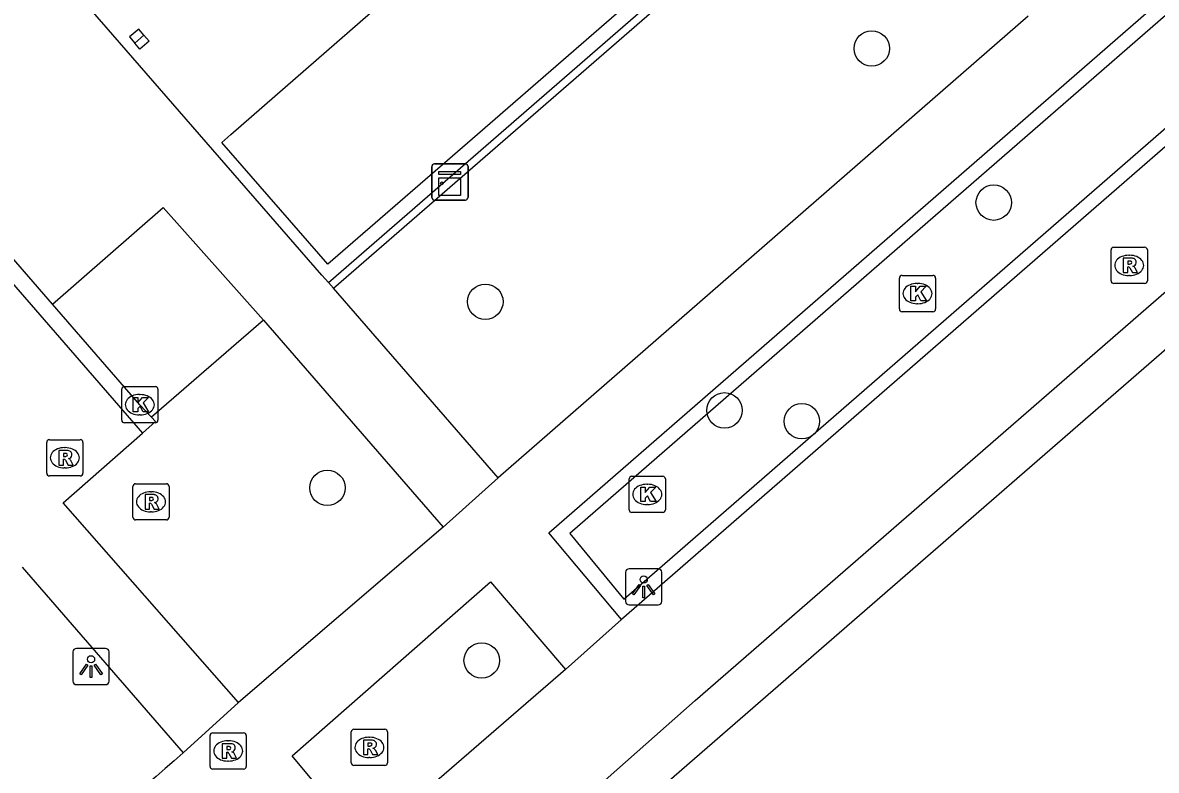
# Model space of a CAD drawing. Extents: x 155888 to 156864, y 383882 to 384671.
# Drawn here: x 156165.47 to 156196.77, y 384007.22 to 384027.85 of the extents above; entities that cross this region are included whole.
import ezdxf

# ---------------------------------------------------------------- set-up
doc = ezdxf.new("R2010")
doc.units = 0
for name, color, linetype in [('IMGEO_Boom', 7, 'Continuous'), ('IMGEO_Fietspad_gesloten', 7, 'Continuous'), ('IMGEO_Greppel_droge_sloot', 7, 'Continuous'), ('IMGEO_Groenvoorziening', 7, 'Continuous'), ('IMGEO_Haag', 7, 'Continuous'), ('IMGEO_Kast', 7, 'Continuous'), ('IMGEO_Kolk', 7, 'Continuous'), ('IMGEO_Lichtpunt', 7, 'Continuous'), ('IMGEO_Pand', 7, 'Continuous'), ('IMGEO_Rijbaan_lokaal_open', 7, 'Continuous'), ('IMGEO_Rioolput', 7, 'Continuous'), ('IMGEO_Voetpad_open', 7, 'Continuous')]:
    doc.layers.add(name, color=color, linetype=linetype)

msp = doc.modelspace()

# ---------------------------------------------------------------- linework, layer by layer
at = {"layer": 'IMGEO_Boom'}
for centre in [(156188.913, 384027.143), (156192.28, 384022.888), (156178.245, 384020.152), (156184.848, 384017.154), (156186.984, 384016.853), (156173.885, 384015.015), (156178.145, 384010.251)]:
    msp.add_circle(centre, 0.489, dxfattribs=at)
at = {"layer": 'IMGEO_Fietspad_gesloten'}
for points in [[(156171.742, 383998.278), (156173.703, 384000), (156184.035, 384009.147), (156225.091, 384044.821), (156232.142, 384050.972), (156265.486, 384080.026), (156271.299, 384085.055)], [(156221.532, 384045.745), (156182.003, 384011.384)], [(156182.003, 384011.384), (156180.455, 384010.006)], [(156180.455, 384010.006), (156174.916, 384005.204)]]:
    msp.add_lwpolyline(points, dxfattribs=at)
at = {"layer": 'IMGEO_Greppel_droge_sloot'}
msp.add_lwpolyline([(156218.197, 384046.474), (156180.575, 384013.751), (156182.073, 384011.941), (156219.774, 384044.732)], dxfattribs=at)
at = {"layer": 'IMGEO_Groenvoorziening'}
msp.add_lwpolyline([(156172.117, 384019.644), (156169.031, 384016.963)], dxfattribs=at)
at = {"layer": 'IMGEO_Haag'}
for points in [[(156269.034, 384081.375), (156170.141, 383995.483), (156169.903, 383993.69)], [(156173.912, 384020.686), (156188.42, 384033.29)], [(156174.052, 384020.525), (156188.565, 384033.132)]]:
    msp.add_lwpolyline(points, dxfattribs=at)
at = {"layer": 'IMGEO_Kast'}
for p, q in [((156176.768, 384023.031), (156176.768, 384023.872)), ((156176.768, 384023.872), (156176.768, 384023.031)), ((156176.843, 384023.956), (156177.684, 384023.956)), ((156177.684, 384023.956), (156176.843, 384023.956)), ((156177.768, 384023.881), (156177.768, 384023.04)), ((156177.768, 384023.04), (156177.768, 384023.881)), ((156177.693, 384022.956), (156176.852, 384022.956)), ((156176.852, 384022.956), (156177.693, 384022.956))]:
    msp.add_line(p, q, dxfattribs=at)
for points in [[(156176.963, 384023.746), (156177.563, 384023.746), (156177.563, 384023.661), (156176.963, 384023.661), (156176.963, 384023.746)], [(156176.963, 384023.571), (156177.563, 384023.571), (156177.563, 384023.082), (156176.963, 384023.082), (156176.963, 384023.571)]]:
    msp.add_lwpolyline(points, dxfattribs=at)
msp.add_circle((156177.047, 384023.42), 0.0377, dxfattribs=at)
for centre, start, end in [((156176.846, 384023.878), 92.4484, 184.2845), ((156176.846, 384023.878), 92.4484, 184.2845), ((156177.69, 384023.878), 2.4484, 94.2845), ((156177.69, 384023.878), 2.4484, 94.2845), ((156176.846, 384023.034), 182.4484, 274.2845), ((156176.846, 384023.034), 182.4484, 274.2845), ((156177.69, 384023.034), 272.4484, 4.2845), ((156177.69, 384023.034), 272.4484, 4.2845)]:
    msp.add_arc(centre, 0.0779, start, end, dxfattribs=at)
at = {"layer": 'IMGEO_Kolk'}
for p, q in [((156189.675, 384019.952), (156189.675, 384020.804)), ((156189.75, 384020.878), (156190.602, 384020.878)), ((156190.676, 384020.804), (156190.676, 384019.952)), ((156190.163, 384020.658), (156190.188, 384020.658)), ((156190.602, 384019.878), (156189.75, 384019.878)), ((156190.186, 384020.098), (156190.161, 384020.098)), ((156168.206, 384016.884), (156168.206, 384017.736)), ((156168.281, 384017.81), (156169.133, 384017.81)), ((156169.207, 384017.736), (156169.207, 384016.884)), ((156168.694, 384017.59), (156168.719, 384017.59)), ((156168.717, 384017.03), (156168.692, 384017.03)), ((156169.133, 384016.81), (156168.281, 384016.81)), ((156182.215, 384014.408), (156182.215, 384015.26)), ((156182.29, 384015.334), (156183.142, 384015.334)), ((156182.703, 384015.114), (156182.728, 384015.114)), ((156183.216, 384015.26), (156183.216, 384014.408)), ((156182.726, 384014.554), (156182.701, 384014.554)), ((156183.142, 384014.334), (156182.29, 384014.334))]:
    msp.add_line(p, q, dxfattribs=at)
for points in [[(156189.675, 384019.952), (156189.675, 384020.804)], [(156189.75, 384020.878), (156190.602, 384020.878)], [(156190.676, 384020.804), (156190.676, 384019.952)], [(156189.996, 384020.578), (156190.119, 384020.578), (156190.119, 384020.427), (156190.249, 384020.578), (156190.413, 384020.578), (156190.267, 384020.427), (156190.42, 384020.178), (156190.268, 384020.178), (156190.183, 384020.342), (156190.119, 384020.275), (156190.119, 384020.178), (156189.996, 384020.178), (156189.996, 384020.578)], [(156190.602, 384019.878), (156189.75, 384019.878)], [(156168.206, 384016.884), (156168.206, 384017.736)], [(156168.281, 384017.81), (156169.133, 384017.81)], [(156169.207, 384017.736), (156169.207, 384016.884)], [(156168.527, 384017.51), (156168.65, 384017.51), (156168.65, 384017.359), (156168.78, 384017.51), (156168.944, 384017.51), (156168.798, 384017.359), (156168.951, 384017.11), (156168.799, 384017.11), (156168.714, 384017.274), (156168.65, 384017.207), (156168.65, 384017.11), (156168.527, 384017.11), (156168.527, 384017.51)], [(156169.133, 384016.81), (156168.281, 384016.81)], [(156182.215, 384014.408), (156182.215, 384015.26)], [(156182.29, 384015.334), (156183.142, 384015.334)], [(156183.216, 384015.26), (156183.216, 384014.408)], [(156182.536, 384015.034), (156182.659, 384015.034), (156182.659, 384014.883), (156182.789, 384015.034), (156182.953, 384015.034), (156182.807, 384014.883), (156182.96, 384014.634), (156182.808, 384014.634), (156182.723, 384014.798), (156182.659, 384014.731), (156182.659, 384014.634), (156182.536, 384014.634), (156182.536, 384015.034)], [(156183.142, 384014.334), (156182.29, 384014.334)]]:
    msp.add_lwpolyline(points, dxfattribs=at)
for centre, start, end in [((156189.752, 384020.802), 91.552, 178.448), ((156189.752, 384020.802), 91.552, 178.448), ((156190.6, 384020.802), 1.552, 88.448), ((156190.6, 384020.802), 1.552, 88.448), ((156189.752, 384019.954), 181.552, 268.448), ((156189.752, 384019.954), 181.552, 268.448), ((156190.6, 384019.954), 271.552, 358.448), ((156190.6, 384019.954), 271.552, 358.448), ((156168.283, 384017.734), 91.552, 178.448), ((156168.283, 384017.734), 91.552, 178.448), ((156169.131, 384017.734), 1.552, 88.448), ((156169.131, 384017.734), 1.552, 88.448), ((156168.283, 384016.886), 181.552, 268.448), ((156168.283, 384016.886), 181.552, 268.448), ((156169.131, 384016.886), 271.552, 358.448), ((156169.131, 384016.886), 271.552, 358.448), ((156182.292, 384015.258), 91.552, 178.448), ((156182.292, 384015.258), 91.552, 178.448), ((156183.14, 384015.258), 1.552, 88.448), ((156183.14, 384015.258), 1.552, 88.448), ((156182.292, 384014.41), 181.552, 268.448), ((156182.292, 384014.41), 181.552, 268.448), ((156183.14, 384014.41), 271.552, 358.448), ((156183.14, 384014.41), 271.552, 358.448)]:
    msp.add_arc(centre, 0.0765, start, end, dxfattribs=at)
for centre, major_axis, ratio, start_param, end_param in [((156190.162, 384020.378), (-0.387, 0.002), 0.722429, 4.712389, 7.853982), ((156190.187, 384020.378), (-0.39, 0.002), 0.717154, 1.570796, 4.712389), ((156168.693, 384017.31), (-0.387, 0.002), 0.722429, 4.712389, 7.853982), ((156168.718, 384017.31), (-0.39, 0.002), 0.717154, 1.570796, 4.712389), ((156182.702, 384014.834), (-0.387, 0.002), 0.722429, 4.712389, 7.853982), ((156182.727, 384014.834), (-0.39, 0.002), 0.717154, 1.570796, 4.712389)]:
    msp.add_ellipse(centre, major_axis=major_axis, ratio=ratio, start_param=start_param, end_param=end_param, dxfattribs=at)
at = {"layer": 'IMGEO_Lichtpunt'}
for p, q in [((156182.118, 384012.688), (156182.118, 384011.881)), ((156182.118, 384012.688), (156182.118, 384011.881)), ((156183.02, 384012.783), (156182.212, 384012.783)), ((156183.02, 384012.783), (156182.212, 384012.783)), ((156183.114, 384011.881), (156183.114, 384012.688)), ((156183.114, 384011.881), (156183.114, 384012.688)), ((156182.212, 384011.787), (156183.02, 384011.787)), ((156182.212, 384011.787), (156183.02, 384011.787)), ((156166.862, 384010.485), (156166.862, 384009.678)), ((156166.862, 384010.485), (156166.862, 384009.678)), ((156167.764, 384010.58), (156166.956, 384010.58)), ((156167.764, 384010.58), (156166.956, 384010.58)), ((156167.858, 384009.678), (156167.858, 384010.485)), ((156167.858, 384009.678), (156167.858, 384010.485)), ((156166.956, 384009.584), (156167.764, 384009.584)), ((156166.956, 384009.584), (156167.764, 384009.584))]:
    msp.add_line(p, q, dxfattribs=at)
for points in [[(156182.492, 384012.352), (156182.531, 384012.324), (156182.343, 384012.062), (156182.305, 384012.089), (156182.492, 384012.352)], [(156182.594, 384012.304), (156182.641, 384012.304), (156182.641, 384011.982), (156182.594, 384011.982), (156182.594, 384012.304)], [(156182.704, 384012.324), (156182.742, 384012.351), (156182.929, 384012.089), (156182.89, 384012.061), (156182.704, 384012.324)], [(156167.236, 384010.149), (156167.275, 384010.121), (156167.087, 384009.859), (156167.049, 384009.886), (156167.236, 384010.149)], [(156167.338, 384010.101), (156167.385, 384010.101), (156167.385, 384009.779), (156167.338, 384009.779), (156167.338, 384010.101)], [(156167.448, 384010.121), (156167.486, 384010.148), (156167.673, 384009.886), (156167.634, 384009.858), (156167.448, 384010.121)]]:
    msp.add_lwpolyline(points, dxfattribs=at)
for centre in [(156182.617, 384012.486), (156167.361, 384010.283)]:
    msp.add_circle(centre, 0.0994, dxfattribs=at)
for centre, start, end in [((156182.212, 384012.688), 90, 180), ((156182.212, 384012.688), 90, 180), ((156183.02, 384012.688), 0, 90), ((156183.02, 384012.688), 0, 90), ((156182.212, 384011.881), 180, 270), ((156182.212, 384011.881), 180, 270), ((156183.02, 384011.881), 270, 0), ((156183.02, 384011.881), 270, 360), ((156166.956, 384010.485), 90, 180), ((156166.956, 384010.485), 90, 180), ((156167.764, 384010.485), 0, 90), ((156167.764, 384010.485), 0, 90), ((156166.956, 384009.678), 180, 270), ((156166.956, 384009.678), 180, 270), ((156167.764, 384009.678), 270, 0), ((156167.764, 384009.678), 270, 360)]:
    msp.add_arc(centre, 0.0946, start, end, dxfattribs=at)
at = {"layer": 'IMGEO_Pand'}
for points in [[(156188.251, 384042.409), (156188.175, 384042.496), (156179.682, 384035.117), (156183.896, 384030.289), (156185.366, 384031.573), (156185.576, 384031.331), (156184.107, 384030.048), (156178.026, 384024.77), (156173.899, 384021.187), (156170.967, 384024.543), (156171.221, 384024.765), (156175.071, 384028.129), (156170.276, 384033.644)], [(156168.822, 384027.511), (156168.682, 384027.677), (156168.425, 384027.46), (156168.567, 384027.291)], [(156168.822, 384027.511), (156168.964, 384027.343), (156168.707, 384027.126), (156168.567, 384027.291)], [(156168.567, 384027.291), (156168.822, 384027.511)]]:
    msp.add_lwpolyline(points, dxfattribs=at)
at = {"layer": 'IMGEO_Rijbaan_lokaal_open'}
for points in [[(156132.186, 384058.671), (156135.114, 384055.275), (156136.093, 384054.134), (156140.024, 384049.591), (156145.385, 384043.441), (156152.221, 384035.575), (156157.619, 384029.359), (156160.701, 384025.826), (156165.945, 384019.787), (156168.781, 384016.526)], [(156166.292, 384020.089), (156161.048, 384026.128)], [(156169.031, 384016.963), (156168.708, 384017.311), (156166.292, 384020.089)], [(156168.781, 384016.526), (156169.143, 384016.843), (156169.031, 384016.963)], [(156171.435, 384009.09), (156166.587, 384014.602), (156168.781, 384016.526)], [(156165.46, 384012.822), (156169.907, 384007.697)], [(156169.907, 384007.697), (156171.435, 384009.09)]]:
    msp.add_lwpolyline(points, dxfattribs=at)
at = {"layer": 'IMGEO_Rioolput'}
for p, q in [((156195.52, 384020.729), (156195.52, 384021.581)), ((156195.595, 384021.655), (156196.447, 384021.655)), ((156196.008, 384021.435), (156196.033, 384021.435)), ((156196.521, 384021.581), (156196.521, 384020.729)), ((156196.031, 384020.875), (156196.006, 384020.875)), ((156196.447, 384020.655), (156195.595, 384020.655)), ((156166.136, 384015.419), (156166.136, 384016.271)), ((156166.211, 384016.345), (156167.063, 384016.345)), ((156166.624, 384016.125), (156166.649, 384016.125)), ((156167.137, 384016.271), (156167.137, 384015.419)), ((156166.647, 384015.565), (156166.622, 384015.565)), ((156167.063, 384015.345), (156166.211, 384015.345)), ((156168.59, 384015.13), (156169.442, 384015.13)), ((156168.515, 384014.204), (156168.515, 384015.056)), ((156169.003, 384014.91), (156169.028, 384014.91)), ((156169.516, 384015.056), (156169.516, 384014.204)), ((156169.026, 384014.35), (156169.001, 384014.35)), ((156169.442, 384014.13), (156168.59, 384014.13)), ((156170.721, 384008.254), (156171.573, 384008.254)), ((156174.544, 384007.425), (156174.544, 384008.277)), ((156174.619, 384008.351), (156175.471, 384008.351)), ((156175.545, 384008.277), (156175.545, 384007.425)), ((156170.646, 384007.328), (156170.646, 384008.18)), ((156171.134, 384008.034), (156171.159, 384008.034)), ((156171.647, 384008.18), (156171.647, 384007.328)), ((156175.032, 384008.131), (156175.057, 384008.131)), ((156171.157, 384007.474), (156171.132, 384007.474)), ((156175.471, 384007.351), (156174.619, 384007.351)), ((156175.055, 384007.571), (156175.03, 384007.571)), ((156171.573, 384007.254), (156170.721, 384007.254))]:
    msp.add_line(p, q, dxfattribs=at)
for points in [[(156195.52, 384020.729), (156195.52, 384021.581)], [(156195.595, 384021.655), (156196.447, 384021.655)], [(156196.521, 384021.581), (156196.521, 384020.729)], [(156196.109, 384021.353), (156195.857, 384021.355), (156195.857, 384020.955)], [(156195.857, 384020.955), (156195.981, 384020.955), (156195.981, 384021.117), (156195.992, 384021.117)], [(156196.035, 384021.274), (156195.981, 384021.274), (156195.981, 384021.193)], [(156195.981, 384021.193), (156196.033, 384021.193)], [(156196.039, 384021.088), (156196.11, 384020.955), (156196.25, 384020.955), (156196.185, 384021.081)], [(156196.447, 384020.655), (156195.595, 384020.655)], [(156166.136, 384015.419), (156166.136, 384016.271)], [(156166.211, 384016.345), (156167.063, 384016.345)], [(156166.725, 384016.043), (156166.473, 384016.045), (156166.473, 384015.645)], [(156167.137, 384016.271), (156167.137, 384015.419)], [(156166.473, 384015.645), (156166.597, 384015.645), (156166.597, 384015.807), (156166.608, 384015.807)], [(156166.651, 384015.964), (156166.597, 384015.964), (156166.597, 384015.883)], [(156166.597, 384015.883), (156166.649, 384015.883)], [(156166.655, 384015.778), (156166.726, 384015.645), (156166.866, 384015.645), (156166.801, 384015.771)], [(156167.063, 384015.345), (156166.211, 384015.345)], [(156168.59, 384015.13), (156169.442, 384015.13)], [(156168.515, 384014.204), (156168.515, 384015.056)], [(156169.104, 384014.828), (156168.852, 384014.83), (156168.852, 384014.43)], [(156169.516, 384015.056), (156169.516, 384014.204)], [(156168.852, 384014.43), (156168.976, 384014.43), (156168.976, 384014.592), (156168.987, 384014.592)], [(156169.03, 384014.749), (156168.976, 384014.749), (156168.976, 384014.668)], [(156168.976, 384014.668), (156169.028, 384014.668)], [(156169.034, 384014.563), (156169.105, 384014.43), (156169.245, 384014.43), (156169.18, 384014.556)], [(156169.442, 384014.13), (156168.59, 384014.13)], [(156170.721, 384008.254), (156171.573, 384008.254)], [(156174.544, 384007.425), (156174.544, 384008.277)], [(156174.619, 384008.351), (156175.471, 384008.351)], [(156175.545, 384008.277), (156175.545, 384007.425)], [(156170.646, 384007.328), (156170.646, 384008.18)], [(156171.235, 384007.952), (156170.983, 384007.954), (156170.983, 384007.554)], [(156171.647, 384008.18), (156171.647, 384007.328)], [(156175.133, 384008.049), (156174.881, 384008.051), (156174.881, 384007.651)], [(156175.059, 384007.97), (156175.005, 384007.97), (156175.005, 384007.889)], [(156170.983, 384007.554), (156171.107, 384007.554), (156171.107, 384007.716), (156171.118, 384007.716)], [(156171.161, 384007.873), (156171.107, 384007.873), (156171.107, 384007.792)], [(156171.107, 384007.792), (156171.159, 384007.792)], [(156171.165, 384007.687), (156171.236, 384007.554), (156171.376, 384007.554), (156171.311, 384007.68)], [(156174.881, 384007.651), (156175.005, 384007.651), (156175.005, 384007.813), (156175.016, 384007.813)], [(156175.005, 384007.889), (156175.057, 384007.889)], [(156175.063, 384007.784), (156175.134, 384007.651), (156175.274, 384007.651), (156175.209, 384007.777)], [(156175.471, 384007.351), (156174.619, 384007.351)], [(156171.573, 384007.254), (156170.721, 384007.254)]]:
    msp.add_lwpolyline(points, dxfattribs=at)
for centre, radius, start, end in [((156195.597, 384021.579), 0.0765, 91.552, 178.448), ((156195.597, 384021.579), 0.0765, 91.552, 178.448), ((156196.445, 384021.579), 0.0765, 1.552, 88.448), ((156196.445, 384021.579), 0.0765, 1.552, 88.448), ((156195.991, 384021.064), 0.0533, 26.0293, 88.6989), ((156196.017, 384021.382), 0.19, 274.7715, 282.9687), ((156196.041, 384021.178), 0.0964, 77.0061, 93.1865), ((156196.055, 384021.235), 0.0378, 276.6634, 79.6772), ((156196.108, 384021.243), 0.109, 350.3612, 89.416), ((156196.106, 384021.243), 0.112, 277.5842, 350.9817), ((156196.09, 384021.028), 0.108, 29.5134, 73.7905), ((156195.597, 384020.731), 0.0765, 181.552, 268.448), ((156195.597, 384020.731), 0.0765, 181.552, 268.448), ((156196.445, 384020.731), 0.0765, 271.552, 358.448), ((156196.445, 384020.731), 0.0765, 271.552, 358.448), ((156166.213, 384016.269), 0.0765, 91.552, 178.448), ((156166.213, 384016.269), 0.0765, 91.552, 178.448), ((156166.724, 384015.933), 0.109, 350.3612, 89.416), ((156167.061, 384016.269), 0.0765, 1.552, 88.448), ((156167.061, 384016.269), 0.0765, 1.552, 88.448), ((156166.607, 384015.754), 0.0533, 26.0293, 88.6989), ((156166.633, 384016.072), 0.19, 274.7715, 282.9687), ((156166.657, 384015.868), 0.0964, 77.0061, 93.1865), ((156166.671, 384015.925), 0.0378, 276.6634, 79.6772), ((156166.722, 384015.933), 0.112, 277.5842, 350.9817), ((156166.706, 384015.718), 0.108, 29.5134, 73.7905), ((156166.213, 384015.421), 0.0765, 181.552, 268.448), ((156166.213, 384015.421), 0.0765, 181.552, 268.448), ((156167.061, 384015.421), 0.0765, 271.552, 358.448), ((156167.061, 384015.421), 0.0765, 271.552, 358.448), ((156168.592, 384015.054), 0.0765, 91.552, 178.448), ((156168.592, 384015.054), 0.0765, 91.552, 178.448), ((156169.44, 384015.054), 0.0765, 1.552, 88.448), ((156169.44, 384015.054), 0.0765, 1.552, 88.448), ((156169.103, 384014.718), 0.109, 350.3612, 89.416), ((156168.986, 384014.539), 0.0533, 26.0293, 88.6989), ((156169.012, 384014.857), 0.19, 274.7715, 282.9687), ((156169.036, 384014.653), 0.0964, 77.0061, 93.1865), ((156169.05, 384014.71), 0.0378, 276.6634, 79.6772), ((156169.101, 384014.718), 0.112, 277.5842, 350.9817), ((156169.085, 384014.503), 0.108, 29.5134, 73.7905), ((156168.592, 384014.206), 0.0765, 181.552, 268.448), ((156168.592, 384014.206), 0.0765, 181.552, 268.448), ((156169.44, 384014.206), 0.0765, 271.552, 358.448), ((156169.44, 384014.206), 0.0765, 271.552, 358.448), ((156170.723, 384008.178), 0.0765, 91.552, 178.448), ((156170.723, 384008.178), 0.0765, 91.552, 178.448), ((156171.571, 384008.178), 0.0765, 1.552, 88.448), ((156171.571, 384008.178), 0.0765, 1.552, 88.448), ((156174.621, 384008.275), 0.0765, 91.552, 178.448), ((156174.621, 384008.275), 0.0765, 91.552, 178.448), ((156175.469, 384008.275), 0.0765, 1.552, 88.448), ((156175.469, 384008.275), 0.0765, 1.552, 88.448), ((156171.234, 384007.842), 0.109, 350.3612, 89.416), ((156175.065, 384007.874), 0.0964, 77.0061, 93.1865), ((156175.079, 384007.931), 0.0378, 276.6634, 79.6772), ((156175.132, 384007.939), 0.109, 350.3612, 89.416), ((156175.13, 384007.939), 0.112, 277.5842, 350.9817), ((156171.117, 384007.663), 0.0533, 26.0293, 88.6989), ((156171.143, 384007.981), 0.19, 274.7715, 282.9687), ((156171.167, 384007.777), 0.0964, 77.0061, 93.1865), ((156171.181, 384007.834), 0.0378, 276.6634, 79.6772), ((156171.232, 384007.842), 0.112, 277.5842, 350.9817), ((156171.216, 384007.627), 0.108, 29.5134, 73.7905), ((156175.015, 384007.76), 0.0533, 26.0293, 88.6989), ((156175.041, 384008.078), 0.19, 274.7715, 282.9687), ((156175.114, 384007.724), 0.108, 29.5134, 73.7905), ((156170.723, 384007.33), 0.0765, 181.552, 268.448), ((156170.723, 384007.33), 0.0765, 181.552, 268.448), ((156171.571, 384007.33), 0.0765, 271.552, 358.448), ((156171.571, 384007.33), 0.0765, 271.552, 358.448), ((156174.621, 384007.427), 0.0765, 181.552, 268.448), ((156174.621, 384007.427), 0.0765, 181.552, 268.448), ((156175.469, 384007.427), 0.0765, 271.552, 358.448), ((156175.469, 384007.427), 0.0765, 271.552, 358.448)]:
    msp.add_arc(centre, radius, start, end, dxfattribs=at)
for centre, major_axis, ratio, start_param, end_param in [((156196.007, 384021.155), (-0.387, 0.002), 0.722429, 4.712389, 7.853982), ((156196.032, 384021.155), (-0.39, 0.002), 0.717154, 1.570796, 4.712389), ((156166.623, 384015.845), (-0.387, 0.002), 0.722429, 4.712389, 7.853982), ((156166.648, 384015.845), (-0.39, 0.002), 0.717154, 1.570796, 4.712389), ((156169.002, 384014.63), (-0.387, 0.002), 0.722429, 4.712389, 7.853982), ((156169.027, 384014.63), (-0.39, 0.002), 0.717154, 1.570796, 4.712389), ((156171.133, 384007.754), (-0.387, 0.002), 0.722429, 4.712389, 7.853982), ((156171.158, 384007.754), (-0.39, 0.002), 0.717154, 1.570796, 4.712389), ((156175.031, 384007.851), (-0.387, 0.002), 0.722429, 4.712389, 7.853982), ((156175.056, 384007.851), (-0.39, 0.002), 0.717154, 1.570796, 4.712389)]:
    msp.add_ellipse(centre, major_axis=major_axis, ratio=ratio, start_param=start_param, end_param=end_param, dxfattribs=at)
at = {"layer": 'IMGEO_Voetpad_open'}
for points in [[(156173.912, 384020.686), (156173.736, 384020.889), (156157.638, 384039.39), (156153.447, 384044.199), (156145.48, 384053.367), (156141.085, 384058.434)], [(156182.003, 384011.384), (156180.002, 384013.777), (156219.473, 384048.114), (156221.532, 384045.745)], [(156193.235, 384028.032), (156178.602, 384015.289)], [(156166.292, 384020.089), (156169.353, 384022.751), (156172.117, 384019.644)], [(156174.052, 384020.525), (156173.912, 384020.686)], [(156178.602, 384015.289), (156174.052, 384020.525)], [(156172.117, 384019.644), (156177.084, 384013.927)], [(156177.084, 384013.927), (156178.602, 384015.289)], [(156177.084, 384013.927), (156171.435, 384009.09)], [(156174.916, 384005.204), (156172.909, 384007.619), (156178.387, 384012.417), (156180.455, 384010.006)]]:
    msp.add_lwpolyline(points, dxfattribs=at)
msp.add_arc((156249.24, 383914.955), 122.045, 130.54423, 135.50326, dxfattribs=at)

doc.saveas('drawing.dxf')
